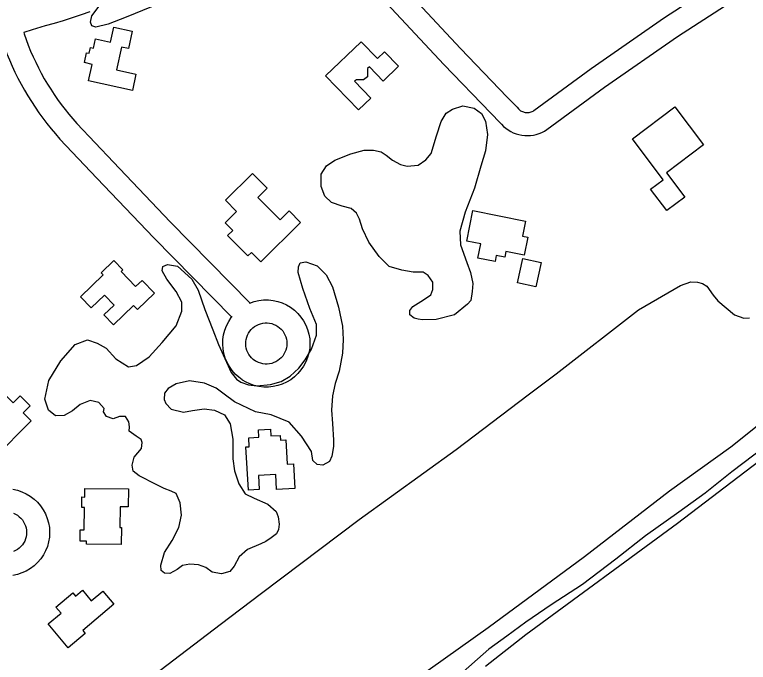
# Model space of a CAD drawing. Extents: x 3684037 to 3722149, y 433263 to 459021.
# Drawn here: x 3696117 to 3697074, y 453979 to 454824 of the extents above; entities that cross this region are included whole.
import ezdxf

# ---------------------------------------------------------------- set-up
doc = ezdxf.new("R2010")
doc.units = 0
for name, color, linetype in [('V-BLDG-OTLN', 7, 'Continuous'), ('V-RIVR-EDGE', 7, 'Continuous'), ('V-ROAD-CNTR', 7, 'Continuous'), ('V-SITE-VEGE', 7, 'Continuous'), ('V-TOPO-SHOR', 7, 'Continuous')]:
    doc.layers.add(name, color=color, linetype=linetype)

msp = doc.modelspace()

# ---------------------------------------------------------------- linework, layer by layer
at = {"layer": 'V-BLDG-OTLN'}
for points in [[(3696270.62, 454725.06), (3696213.58, 454737.67), (3696218.33, 454759.17), (3696208.07, 454761.44), (3696210.91, 454774.29), (3696214.23, 454773.56), (3696215.88, 454781.01), (3696219.8, 454780.14), (3696222.51, 454792.4), (3696241.9, 454788.11), (3696246.26, 454807.86), (3696270.56, 454802.49), (3696265.53, 454779.76), (3696256.59, 454781.73), (3696249.98, 454751.82), (3696275.3, 454746.22)], [(3696565.53, 454699.66), (3696522.71, 454743.99), (3696568.97, 454788.67), (3696590.2, 454766.7), (3696599.5, 454775.68), (3696617.71, 454756.83), (3696597.6, 454737.4), (3696579.75, 454755.87), (3696577.52, 454753.71), (3696577.13, 454742.8), (3696572.06, 454738.79), (3696563, 454739.05), (3696560.27, 454737.04), (3696581.56, 454715.15)], [(3696922.88, 454661.87), (3696978.25, 454703.66), (3697015.67, 454654.09), (3696967.18, 454617.5), (3696990.98, 454585.97), (3696967.65, 454568.36), (3696946.54, 454596.32), (3696962.98, 454608.73)], [(3696434.35, 454585.49), (3696463.22, 454556.27), (3696474.99, 454567.9), (3696489.88, 454552.83), (3696438.09, 454501.66), (3696425.99, 454513.91), (3696421.31, 454509.28), (3696394.89, 454536.02), (3696401.45, 454542.49), (3696391.72, 454552.33), (3696406.65, 454567.08), (3696391.9, 454582.01), (3696427.31, 454616.99), (3696446.54, 454597.54)], [(3696714.89, 454568.59), (3696783.29, 454554.59), (3696779.32, 454535.18), (3696786.45, 454533.72), (3696781.66, 454510.28), (3696757.93, 454515.13), (3696756.4, 454507.68), (3696745.24, 454509.96), (3696743.6, 454501.95), (3696721.28, 454506.52), (3696725.06, 454524.96), (3696706.73, 454528.71)], [(3696803.78, 454500.88), (3696796.75, 454468.85), (3696773.05, 454474.05), (3696780.08, 454506.08)], [(3696203.08, 454456.1), (3696232.7, 454484.58), (3696230.13, 454487.25), (3696246.65, 454503.14), (3696258.12, 454491.22), (3696255.89, 454489.07), (3696274.87, 454469.34), (3696283.25, 454477.4), (3696299.42, 454460.57), (3696277.19, 454439.2), (3696272.12, 454444.48), (3696245.95, 454419.31), (3696233.36, 454432.4), (3696246.69, 454445.22), (3696234.3, 454458.09), (3696217.08, 454441.53)], [(3696065.26, 454291.14), (3696103.35, 454329.54), (3696115.3, 454317.68), (3696124.29, 454326.74), (3696137.34, 454313.81), (3696128.07, 454304.46), (3696138.48, 454294.14), (3696090.16, 454245.42), (3696059.82, 454275.51), (3696070.34, 454286.11)], [(3696458.77, 454204.57), (3696457.7, 454224.27), (3696435.02, 454223.03), (3696436.03, 454204.62), (3696421.9, 454203.85), (3696418.83, 454260.21), (3696423.03, 454260.44), (3696422.4, 454272.01), (3696435.71, 454272.74), (3696435.18, 454282.47), (3696450.79, 454283.32), (3696451.27, 454274.45), (3696463.59, 454275.13), (3696463.93, 454268.93), (3696470.67, 454269.3), (3696472.4, 454237.53), (3696480.93, 454238), (3696482.68, 454205.88)], [(3696208.81, 454206.09), (3696265.59, 454205.33), (3696265.27, 454181.75), (3696254.71, 454181.89), (3696254.35, 454155.03), (3696256.53, 454155.01), (3696256.23, 454132.74), (3696210.97, 454133.35), (3696211.02, 454137.25), (3696202.51, 454137.36), (3696202.7, 454152.11), (3696207.73, 454152.04), (3696208.12, 454180.92), (3696204.66, 454180.96), (3696204.85, 454194.8), (3696208.66, 454194.75)], [(3696246.47, 454054.86), (3696205.96, 454020.77), (3696209.23, 454016.88), (3696186.98, 453998.16), (3696160.87, 454029.18), (3696177.69, 454043.33), (3696171, 454051.28), (3696192.79, 454069.61), (3696196.35, 454065.37), (3696205.51, 454073.08), (3696216.91, 454059.53), (3696231.91, 454072.15)]]:
    msp.add_lwpolyline(points, close=True, dxfattribs=at)
at = {"layer": 'V-RIVR-EDGE'}
msp.add_spline([(3696491.01, 456956.98), (3696499.46, 456945.34), (3696522.43, 456915.36), (3696551.06, 456881.73), (3696592.6, 456839.57), (3696607.93, 456824.57), (3696661.56, 456762.17), (3696696.26, 456732.56), (3696736.59, 456690.41), (3696782.99, 456647.43), (3696798.72, 456631.62), (3696862.88, 456574.85), (3696899.59, 456542.81), (3696931.08, 456518.47), (3696942.36, 456503.48), (3696952.45, 456494.97), (3696962.14, 456487.66), (3696987.16, 456470.62), (3697014.61, 456451.55), (3697061.04, 456420.29), (3697092.52, 456395.55), (3697134.08, 456360.67), (3697166.78, 456335.52), (3697185.73, 456316.47), (3697201.46, 456298.23), (3697211.53, 456284.46), (3697233.7, 456256.1), (3697255.88, 456230.97), (3697279.27, 456203.82), (3697316.37, 456164.91), (3697353.48, 456123.98), (3697376.87, 456099.66), (3697406.33, 456076.13), (3697430.14, 456057.88), (3697450.33, 456044.89), (3697520.13, 455982.44), (3697544.34, 455963.37), (3697581.9, 455942.25), (3697614.61, 455926), (3697632.78, 455913.82), (3697662.24, 455891.91), (3697710.26, 455848.12), (3697757.45, 455800.7), (3697792.14, 455767.05), (3697833.3, 455729.34), (3697868.4, 455696.9), (3697895.83, 455673.38), (3697933.75, 455633.66), (3697972.88, 455598.38), (3698039.46, 455539.58), (3698090.29, 455492.15), (3698135.88, 455447.55), (3698177.02, 455406.61), (3698217.74, 455359.2), (3698254.45, 455321.1), (3698281.47, 455292.72), (3698316.18, 455265.55), (3698357.36, 455240.78), (3698381.98, 455222.12), (3698407.8, 455194.96), (3698430.77, 455163.36), (3698450.93, 455141.88), (3698487.66, 455113.89), (3698517.53, 455091.17), (3698534.07, 455076.97), (3698556.24, 455049.42), (3698582.46, 455019.84), (3698614.72, 454987.01), (3698657.08, 454947.27), (3698691.37, 454913.62), (3698718, 454887.28), (3698807.16, 454806.58), (3698837.41, 454775.78), (3698881.4, 454739.68), (3698910.45, 454713.73), (3698949.18, 454677.64), (3698989.11, 454637.11), (3699039.14, 454591.7), (3699066.57, 454562.92), (3699088.77, 454545.47), (3699187.23, 454465.17), (3699228.39, 454429.88), (3699268.34, 454393.8), (3699300.6, 454360.56), (3699328.84, 454330.56), (3699382.5, 454285.14), (3699427.29, 454244.19), (3699474.49, 454199.59), (3699500.3, 454170.41), (3699532.57, 454139.2), (3699563.24, 454114.46), (3699588.66, 454093.77), (3699608.43, 454073.91), (3699636.65, 454041.49), (3699659.24, 454015.55), (3699675.77, 453998.53), (3699726.99, 453942.6), (3699768.93, 453898.01), (3699807.65, 453854.65), (3699829.44, 453837.61), (3699865.77, 453811.24), (3699885.13, 453793.8), (3699924.68, 453762.57), (3699939.63, 453754.85), (3699950.95, 453754.42), (3699975.6, 453746.67), (3700001.84, 453731.24), (3700023.64, 453714.2), (3700032.9, 453700.84), (3700036.11, 453688.7), (3700042.15, 453679.38), (3700052.63, 453667.23), (3700065.94, 453651.02), (3700072.38, 453638.47), (3700079.63, 453627.94), (3700095.35, 453607.27), (3700141.31, 453551.36), (3700161.45, 453521.38), (3700185.64, 453491.4), (3700219.92, 453452.9), (3700237.25, 453429.81), (3700255.39, 453407.52), (3700340.92, 453326.44), (3700393.37, 453280.61), (3700435.74, 453243.71), (3700480.94, 453207.61), (3700509.2, 453188.54), (3700535.04, 453172.3), (3700559.26, 453156.47), (3700600.44, 453130.89), (3700613.76, 453121.15), (3700623.46, 453116.28), (3700639.19, 453100.47), (3700647.65, 453090.74), (3700674.71, 453074.9), (3700691.25, 453060.71), (3700727.58, 453033.93), (3700758.25, 453008.78), (3700801.44, 452977.54), (3700837.37, 452952.38), (3700871.67, 452924.8), (3700903.95, 452898.44), (3700927.77, 452880.99), (3700958.44, 452857.86), (3701015.34, 452807.99), (3701048.43, 452780.41), (3701075.48, 452762.95), (3701104.95, 452743.47), (3701127.16, 452730.88), (3701156.63, 452713.42), (3701182.87, 452695.56), (3701204.67, 452682.16), (3701235.37, 452666.32), (3701255.56, 452654.14), (3701285.83, 452633.03), (3701312.86, 452607.09), (3701321.33, 452599.79), (3701332.23, 452591.67), (3701350.39, 452577.48), (3701370.57, 452560.44), (3701389.13, 452544.63), (3701408.91, 452532.04), (3701434.36, 452518.63), (3701456.18, 452512.11), (3701467.08, 452506.42), (3701486.05, 452491.01), (3701499.77, 452482.08), (3701518.75, 452468.28), (3701537.72, 452454.08), (3701554.26, 452439.49), (3701575.24, 452422.85), (3701592.2, 452410.28), (3701622.47, 452387.15), (3701647.09, 452368.49), (3701696.32, 452326.72), (3701727.79, 452300.36), (3701754.02, 452278.86), (3701780.66, 452258.17), (3701815.38, 452234.23), (3701863.81, 452194.89), (3701890.45, 452176.22), (3701916.7, 452162), (3701938.89, 452143.34), (3701962.31, 452129.94), (3701986.93, 452112.09), (3702011.95, 452090.6), (3702032.94, 452074.37), (3702051.1, 452058.55), (3702109.2, 452006.65), (3702158.04, 451973.37), (3702192.75, 451944.17), (3702212.11, 451923.9), (3702228.25, 451910.12), (3702239.56, 451906.04), (3702258.94, 451893.46), (3702276.69, 451876.03), (3702294.85, 451861.43), (3702325.52, 451839.11), (3702353.77, 451816.4), (3702388.48, 451789.62), (3702409.06, 451772.59), (3702442.56, 451743.39), (3702493.4, 451700.4), (3702516.8, 451677.7), (3702543.84, 451656.2), (3702589.05, 451624.55), (3702615.68, 451603.86), (3702648.37, 451577.9), (3702681.06, 451551.13), (3702714.15, 451522.34), (3702744.82, 451496.38), (3702761.76, 451479.36), (3702791.61, 451448.55), (3702806.52, 451427.89), (3702821.83, 451408.04), (3702843.21, 451386.55), (3702872.26, 451361.01), (3702910.6, 451327.75), (3702933.18, 451303.03), (3702957.78, 451275.47), (3702989.23, 451239), (3703050.15, 451184.26), (3703086.05, 451144.95), (3703114.68, 451113.34), (3703144.52, 451080.11), (3703160.65, 451061.87), (3703178, 451046.86), (3703202.6, 451019.71), (3703240.51, 450979.58), (3703264.72, 450956.48), (3703289.72, 450930.13), (3703316.74, 450902.16), (3703339.74, 450878.65), (3703374.42, 450840.15), (3703418.36, 450788.28), (3703459.08, 450738.85), (3703496.19, 450699.53), (3703592.58, 450595.78), (3703613.16, 450579.55), (3703630.9, 450558.88), (3703650.24, 450530.53), (3703671.59, 450496.51), (3703693.35, 450468.15), (3703725.21, 450432.89), (3703758.29, 450400.86), (3703788.55, 450373.7), (3703807.1, 450353.03), (3703820.41, 450338.03), (3703842.98, 450309.27), (3703868.37, 450275.64), (3703879.24, 450255.8), (3703887.68, 450233.54), (3703893.72, 450223.82), (3703916.29, 450193.44), (3703936.04, 450167.51), (3703950.95, 450147.66), (3704020.69, 450060.95), (3704036.82, 450041.5), (3704044.07, 450029.75), (3704061.81, 450007.88), (3704081.17, 449986.4), (3704102.92, 449954.4), (3704113.39, 449937.79), (3704138.38, 449903.36), (3704157.73, 449880.26), (3704175.46, 449851.91), (3704189.15, 449830.04), (3704204.88, 449813.42), (3704221.81, 449792.76), (3704273.77, 449711.76), (3704281.41, 449690.71), (3704297.12, 449666.01), (3704324.1, 449622.27), (3704340.63, 449601.6), (3704382.92, 449535.99), (3704402.67, 449506.83), (3704415.95, 449482.53), (3704431.66, 449459.44), (3704449.4, 449437.16), (3704471.98, 449410.42), (3704491.34, 449390.55), (3704521.18, 449354.9), (3704545.76, 449323.7), (3704553.81, 449308.31), (3704563.07, 449292.11), (3704576.77, 449271.05), (3704594.9, 449242.3), (3704618.66, 449204.23), (3704654.93, 449156.02), (3704685.15, 449111.87), (3704709.72, 449071.77), (3704733.89, 449034.11), (3704765.72, 448985.91), (3704789.88, 448945.01), (3704815.26, 448906.53), (3704829.35, 448881.42), (3704849.89, 448850.24), (3704868.83, 448820.67), (3704884.95, 448801.63), (3704901.08, 448780.96), (3704913.97, 448762.33), (3704925.64, 448740.06), (3704932.48, 448726.7), (3704949.8, 448698.35), (3704967.55, 448682.54), (3704988.15, 448670.76), (3705014.8, 448656.95), (3705046.3, 448639.88), (3705064.06, 448624.47), (3705092.28, 448592.05), (3705105.17, 448573.42), (3705120.49, 448553.97), (3705145.89, 448522.77), (3705180.17, 448483.87), (3705197.5, 448460.37), (3705228.52, 448416.22), (3705268.84, 448365.58), (3705295.84, 448328.31), (3705331.7, 448279.29), (3705359.5, 448238.78), (3705380.04, 448203.15), (3705402.15, 448152.55), (3705422.25, 448101.95), (3705439.55, 448066.32), (3705459.26, 448025.43)], degree=3, dxfattribs=at)
at = {"layer": 'V-ROAD-CNTR'}
for points in [[(3696612.09, 454872.97), (3696698.47, 454779.74), (3696759.52, 454716.35), (3696772.46, 454703.18), (3696774.08, 454701.27), (3696775.01, 454700.34), (3696776, 454699.5), (3696777.07, 454698.74), (3696778.2, 454698.07), (3696779.38, 454697.51), (3696780.6, 454697.04), (3696781.85, 454696.68), (3696783.14, 454696.42), (3696784.44, 454696.27), (3696785.75, 454696.23), (3696787.05, 454696.3), (3696788.35, 454696.49), (3696789.63, 454696.77), (3696790.88, 454697.17), (3696792.08, 454697.67), (3696793.25, 454698.27), (3696794.42, 454699), (3696868.99, 454753.65), (3696964.71, 454820.28), (3697041.96, 454870.79)], [(3696590.1, 454852.56), (3696676.66, 454759.13), (3696738.02, 454695.43), (3696750.28, 454682.95), (3696751.98, 454680.94), (3696754.68, 454678.24), (3696757.61, 454675.76), (3696760.73, 454673.55), (3696764.03, 454671.6), (3696767.48, 454669.94), (3696771.06, 454668.57), (3696774.74, 454667.5), (3696778.49, 454666.75), (3696782.3, 454666.32), (3696786.13, 454666.21), (3696789.95, 454666.42), (3696793.74, 454666.95), (3696797.47, 454667.79), (3696801.13, 454668.95), (3696804.67, 454670.41), (3696808.08, 454672.15), (3696811.26, 454674.14), (3696886.43, 454729.23), (3696981.5, 454795.4), (3697057.67, 454845.22)], [(3696215.28, 454827.86), (3696203.69, 454823.68), (3696192.02, 454819.72), (3696180.29, 454815.97), (3696168.48, 454812.45), (3696156.94, 454809.24), (3696139.98, 454804.03), (3696128.98, 454800.58)], [(3696128.9, 454800.55), (3696129.37, 454799.13), (3696132.04, 454791.53), (3696134.9, 454784), (3696137.94, 454776.54), (3696141.16, 454769.16), (3696144.56, 454761.86), (3696148.13, 454754.64), (3696151.88, 454747.51), (3696155.79, 454740.47), (3696159.88, 454733.53), (3696164.14, 454726.69), (3696168.56, 454719.96), (3696173.14, 454713.33), (3696177.88, 454706.82), (3696182.78, 454700.42), (3696187.83, 454694.15), (3696193.03, 454688), (3696198.34, 454682.02), (3696246.22, 454631.43), (3696320.01, 454553.92), (3696424.29, 454447.83)], [(3696100.46, 454791.03), (3696100.95, 454789.51), (3696103.87, 454781.23), (3696106.98, 454773.02), (3696110.29, 454764.89), (3696113.8, 454756.83), (3696117.51, 454748.87), (3696121.4, 454741), (3696125.49, 454733.23), (3696129.76, 454725.56), (3696134.22, 454717.99), (3696138.86, 454710.53), (3696143.68, 454703.19), (3696148.67, 454695.97), (3696153.84, 454688.87), (3696159.18, 454681.9), (3696164.69, 454675.05), (3696170.36, 454668.35), (3696176.22, 454661.74), (3696224.47, 454610.78), (3696298.45, 454533.06), (3696400.2, 454429.55)], [(3696423.43, 454447.49), (3696423.81, 454447.67), (3696429.66, 454449.69), (3696435.68, 454451.07), (3696441.83, 454451.79), (3696448.01, 454451.84), (3696454.17, 454451.22), (3696460.22, 454449.93), (3696466.09, 454447.99), (3696471.72, 454445.42), (3696477.04, 454442.26), (3696481.98, 454438.54), (3696486.5, 454434.3), (3696490.52, 454429.6), (3696494.01, 454424.5), (3696496.92, 454419.03), (3696499.22, 454413.29), (3696500.89, 454407.33), (3696501.9, 454401.23), (3696502.24, 454395.05), (3696501.91, 454388.87), (3696500.91, 454382.77), (3696499.25, 454376.8), (3696496.95, 454371.06), (3696494.04, 454365.6), (3696490.56, 454360.48), (3696486.54, 454355.78), (3696482.03, 454351.54), (3696477.1, 454347.81), (3696471.78, 454344.64), (3696466.15, 454342.07), (3696460.28, 454340.12), (3696454.22, 454338.83), (3696448.06, 454338.19), (3696441.88, 454338.24), (3696435.73, 454338.95), (3696429.69, 454340.33), (3696423.85, 454342.35), (3696418.39, 454344.94), (3696415.04, 454346.91), (3696414.42, 454347.31)], [(3696413.68, 454347.81), (3696409.34, 454350.98), (3696404.77, 454355.15), (3696400.68, 454359.8), (3696397.13, 454364.85), (3696394.13, 454370.27), (3696391.75, 454375.98), (3696390, 454381.91), (3696388.9, 454388), (3696388.47, 454394.18), (3696388.72, 454400.36), (3696389.63, 454406.48), (3696391.21, 454412.46), (3696393.43, 454418.24), (3696396.26, 454423.75), (3696399.67, 454428.91), (3696400.62, 454430.05)], [(3696431.38, 454372.03), (3696428.36, 454374.24), (3696426.21, 454376.2), (3696424.28, 454378.39), (3696422.6, 454380.79), (3696421.19, 454383.34), (3696420.06, 454386.03), (3696419.23, 454388.84), (3696418.72, 454391.71), (3696418.51, 454394.62), (3696418.63, 454397.54), (3696419.06, 454400.43), (3696419.81, 454403.25), (3696420.85, 454405.97), (3696422.19, 454408.57), (3696423.8, 454411.01), (3696425.66, 454413.26), (3696427.76, 454415.29), (3696429.99, 454417.03), (3696432.56, 454418.61), (3696435.18, 454419.86), (3696437.95, 454420.81), (3696440.79, 454421.47), (3696443.69, 454421.81), (3696446.61, 454421.83), (3696449.51, 454421.53), (3696452.37, 454420.92), (3696455.14, 454420.01), (3696457.8, 454418.8), (3696460.31, 454417.31), (3696462.64, 454415.55), (3696464.77, 454413.56), (3696466.66, 454411.34), (3696468.31, 454408.93), (3696469.69, 454406.35), (3696470.77, 454403.64), (3696471.56, 454400.83), (3696472.04, 454397.95), (3696472.2, 454395.03), (3696472.04, 454392.12), (3696471.57, 454389.24), (3696470.78, 454386.43), (3696469.7, 454383.71), (3696468.33, 454381.13), (3696466.68, 454378.72), (3696464.79, 454376.5), (3696462.66, 454374.5), (3696460.33, 454372.74), (3696457.82, 454371.25), (3696455.17, 454370.03), (3696452.39, 454369.12), (3696449.54, 454368.5), (3696446.64, 454368.21), (3696443.71, 454368.23), (3696440.81, 454368.56), (3696437.97, 454369.21), (3696435.21, 454370.17), (3696432.43, 454371.48), (3696430.76, 454372.47), (3696430.64, 454372.54)], [(3696114.61, 454204.79), (3696120.67, 454203.5), (3696126.55, 454201.56), (3696132.17, 454199), (3696137.5, 454195.84), (3696142.44, 454192.12), (3696146.95, 454187.88), (3696150.98, 454183.18), (3696154.47, 454178.08), (3696157.38, 454172.62), (3696159.69, 454166.87), (3696161.35, 454160.92), (3696162.37, 454154.82), (3696162.71, 454148.63), (3696162.38, 454142.48), (3696161.38, 454136.38), (3696159.73, 454130.42), (3696157.44, 454124.67), (3696154.53, 454119.2), (3696151.05, 454114.09), (3696147.04, 454109.38), (3696142.54, 454105.14), (3696137.6, 454101.41), (3696132.29, 454098.23), (3696126.66, 454095.65), (3696120.79, 454093.71), (3696114.75, 454092.41)], [(3696115.6, 454173.58), (3696118.26, 454172.37), (3696120.77, 454170.88), (3696123.1, 454169.13), (3696125.23, 454167.13), (3696127.13, 454164.91), (3696128.78, 454162.5), (3696130.15, 454159.93), (3696131.24, 454157.22), (3696132.02, 454154.4), (3696132.5, 454151.52), (3696132.66, 454148.61), (3696132.51, 454145.71), (3696132.04, 454142.83), (3696131.26, 454140.01), (3696130.17, 454137.3), (3696128.81, 454134.72), (3696127.17, 454132.31), (3696125.27, 454130.09), (3696123.15, 454128.08), (3696120.82, 454126.32), (3696118.31, 454124.83), (3696115.66, 454123.61)]]:
    msp.add_lwpolyline(points, dxfattribs=at)
at = {"layer": 'V-SITE-VEGE'}
for points in [[(3696295.75, 454834.27), (3696262.64, 454820.75), (3696239.12, 454811.73), (3696222.77, 454807.63), (3696217.92, 454809.49), (3696215.92, 454814.29), (3696217.73, 454822.52), (3696227.2, 454835.21), (3696252.63, 454845.71), (3696299.6, 454868.59), (3696344.16, 454891.43), (3696370.54, 454902.92), (3696383.52, 454906), (3696394.65, 454904.71), (3696399.53, 454900.44), (3696401.06, 454895.15), (3696400.17, 454889.83), (3696393.99, 454882.98), (3696375.29, 454874.99), (3696351.77, 454865.48), (3696325.9, 454852.07), (3696308.69, 454840.73)], [(3696643.35, 454426.61), (3696638.02, 454427.98), (3696632.65, 454432.24), (3696632.57, 454438.03), (3696636.35, 454443.4), (3696650.23, 454451.8), (3696659.78, 454458.7), (3696662.58, 454465.5), (3696662.44, 454475.15), (3696656.52, 454483.75), (3696649.71, 454487.99), (3696636.67, 454488.29), (3696622.16, 454490.49), (3696605.68, 454495.57), (3696592.46, 454508.41), (3696579.16, 454527.04), (3696570.7, 454544.77), (3696566.66, 454557.27), (3696563.17, 454564.94), (3696555.84, 454571.1), (3696544.21, 454574.32), (3696530.15, 454578.94), (3696521.82, 454587.03), (3696516.81, 454599.98), (3696517.06, 454615.92), (3696523.67, 454626.63), (3696534.66, 454634.03), (3696555.77, 454642.54), (3696573.08, 454647.13), (3696585.14, 454647.3), (3696595.32, 454645.04), (3696601.65, 454640.79), (3696609.95, 454634.15), (3696620.17, 454628.5), (3696628.89, 454626.22), (3696643.35, 454627.87), (3696653.38, 454634.78), (3696660.5, 454643.08), (3696667.41, 454665.87), (3696673.42, 454684.78), (3696680.02, 454695.49), (3696688.14, 454700.92), (3696701.6, 454704.98), (3696716.61, 454701.81), (3696725.87, 454695.19), (3696731.33, 454685.13), (3696733.99, 454667.79), (3696731.4, 454646.52), (3696724.94, 454626.16), (3696716.66, 454597.56), (3696704.56, 454566.49), (3696697.68, 454541.78), (3696698.42, 454523.93), (3696706.96, 454500.89), (3696711.5, 454487.44), (3696714.59, 454473.48), (3696713.78, 454462.85), (3696712.02, 454451.25), (3696707.74, 454446.36), (3696690.57, 454432.6), (3696667, 454426.46), (3696649.16, 454425.72)]]:
    msp.add_lwpolyline(points, close=True, dxfattribs=at)
for points in [[(3696161.48, 454346.98), (3696177.32, 454372.47), (3696196.08, 454393.71), (3696212.2, 454399.66), (3696224.65, 454395.55), (3696236.66, 454389.05), (3696249.26, 454374.93), (3696265.61, 454364.68), (3696276.07, 454366.26), (3696292.6, 454377.47), (3696309.48, 454396.3), (3696327.76, 454418.01), (3696335.11, 454437.18), (3696334.94, 454449.1), (3696327.59, 454462.82), (3696315.44, 454478.85), (3696309.57, 454489.72), (3696310.44, 454495.46), (3696316.6, 454497.93), (3696329.5, 454495.73), (3696348.33, 454478.84), (3696356.64, 454464.66), (3696365.1, 454439.52), (3696375.5, 454412.98), (3696382.93, 454393.55), (3696399.66, 454357.09), (3696406.45, 454348.6), (3696412.23, 454344.4), (3696422.29, 454341.21), (3696432.79, 454339.93), (3696450.88, 454341.62), (3696464.65, 454345.63), (3696476.46, 454352.47), (3696487.76, 454362.65), (3696496.18, 454373.73), (3696504.08, 454387.67), (3696510.97, 454405.88), (3696510.77, 454419.7), (3696501.89, 454440.54), (3696492.93, 454466.63), (3696486.91, 454487.51), (3696487.28, 454495.15), (3696489.58, 454500.42), (3696496.72, 454501.48), (3696511.57, 454496.45), (3696523.18, 454484.7), (3696531.5, 454469.09), (3696539.51, 454442.52), (3696544.64, 454417.8), (3696545.37, 454400.18)], [(3696299.05, 453962.88), (3696385.33, 454028.47), (3696439.08, 454069.28), (3696566.39, 454165.49), (3696692.81, 454256.93), (3696786.64, 454327.87), (3696823.39, 454355.34), (3696930.96, 454439.06), (3696985.48, 454470.59), (3696999.01, 454475.51), (3697007.89, 454475.05), (3697014.42, 454473.37), (3697019.78, 454469.9), (3697028.23, 454458.2), (3697034.25, 454450.6), (3697055.79, 454432.59), (3697068.27, 454428.04), (3697075.35, 454428.73)], [(3696545.37, 454400.18), (3696544.67, 454382.53), (3696540.24, 454359.11), (3696535.23, 454342.83), (3696531.65, 454326.58), (3696530.49, 454307.97), (3696531.69, 454290.83), (3696532.96, 454268.92), (3696533.08, 454260.82), (3696530.88, 454247.92), (3696527.64, 454241.2), (3696519.13, 454236.31), (3696511.49, 454237.15), (3696506.18, 454242.32), (3696504.1, 454254.21), (3696491.42, 454274.04), (3696474.95, 454292.39), (3696451.45, 454302.06), (3696431.38, 454306.06), (3696404.02, 454319.02), (3696390.53, 454328.83), (3696379.93, 454336.78), (3696364.59, 454343.23), (3696345, 454346.29), (3696327.9, 454342.23), (3696317.5, 454336.36), (3696312.35, 454330.09), (3696311.99, 454321.98), (3696314.44, 454316.77), (3696321.22, 454309.24), (3696337.48, 454305.66), (3696348.89, 454307.73), (3696364.11, 454309.86), (3696377.96, 454308.15), (3696390.92, 454302.14), (3696398.24, 454290.34), (3696401.86, 454270.37), (3696401.76, 454244.62), (3696403.89, 454228.93), (3696409.38, 454211.85), (3696417.67, 454199.1), (3696429.67, 454193.07), (3696447.42, 454185.23), (3696458.04, 454175.85), (3696461, 454168.74), (3696462.09, 454159.22), (3696461.24, 454152.54), (3696458.46, 454146.78), (3696451.86, 454141.44), (3696444.78, 454136.57), (3696438.16, 454133.62), (3696420.62, 454126.21), (3696409.8, 454116.53), (3696403.3, 454104.51), (3696397.68, 454097.76), (3696386.76, 454094.74), (3696374.81, 454096.95), (3696366.62, 454103.03), (3696357.04, 454106.23), (3696345.59, 454107.02), (3696336.08, 454105.45), (3696329.01, 454100.11), (3696319.55, 454095.2), (3696312.39, 454095.58), (3696308.05, 454098.85), (3696307.95, 454106), (3696312.48, 454122.27), (3696322.74, 454138.15), (3696331.08, 454154.95), (3696334.66, 454171.21), (3696332.99, 454187.39), (3696327.58, 454199.23), (3696321.33, 454202.47), (3696312.23, 454205.68), (3696301.67, 454211.25), (3696279.58, 454222.37), (3696271.87, 454228.45), (3696270.32, 454236.53), (3696273.04, 454246.58), (3696282.4, 454258.16), (3696283.24, 454265.79), (3696282.23, 454269.6), (3696275.49, 454274.26), (3696266.34, 454280.8), (3696266.74, 454286.53), (3696266.17, 454292.72), (3696261.78, 454299.8), (3696253.68, 454299.69), (3696245.62, 454296.71), (3696236.99, 454299.92), (3696233.09, 454306.06), (3696233.98, 454310.37), (3696226.72, 454317.89), (3696215.72, 454320.59), (3696202.45, 454315.63), (3696192.56, 454307.38), (3696181.69, 454301.04), (3696170.25, 454300.87), (3696161.09, 454307.89), (3696156.59, 454322.6), (3696161.48, 454346.98)], [(3697148.37, 454337.66), (3697051.2, 454259.64), (3696971.08, 454202.59), (3696860.53, 454116.67), (3696734.65, 454024.27), (3696620.19, 453942.64)], [(3696731.04, 453974.11), (3696783.93, 454015.35), (3696981.79, 454160.82), (3697193.88, 454322.41)]]:
    msp.add_lwpolyline(points, dxfattribs=at)
at = {"layer": 'V-TOPO-SHOR'}
msp.add_lwpolyline([(3697193.12, 454332.13), (3697146.43, 454297.13), (3697095.48, 454260.17), (3697052.56, 454227.6), (3697017.68, 454199.93), (3696983.24, 454175.12), (3696939.82, 454143.98), (3696901.16, 454113.86), (3696857.78, 454080.82), (3696816.69, 454054), (3696783.64, 454031.6), (3696759.12, 454013.13), (3696735.52, 453996.1), (3696694.56, 453960.23), (3696664.9, 453934.54), (3696592.7, 453883.44), (3696517.7, 453827.53), (3696435.52, 453773.42), (3696386.85, 453743.64), (3696334.9, 453709.52), (3696312.71, 453694.42), (3696278.55, 453666.28)], dxfattribs=at)

doc.saveas('drawing.dxf')
